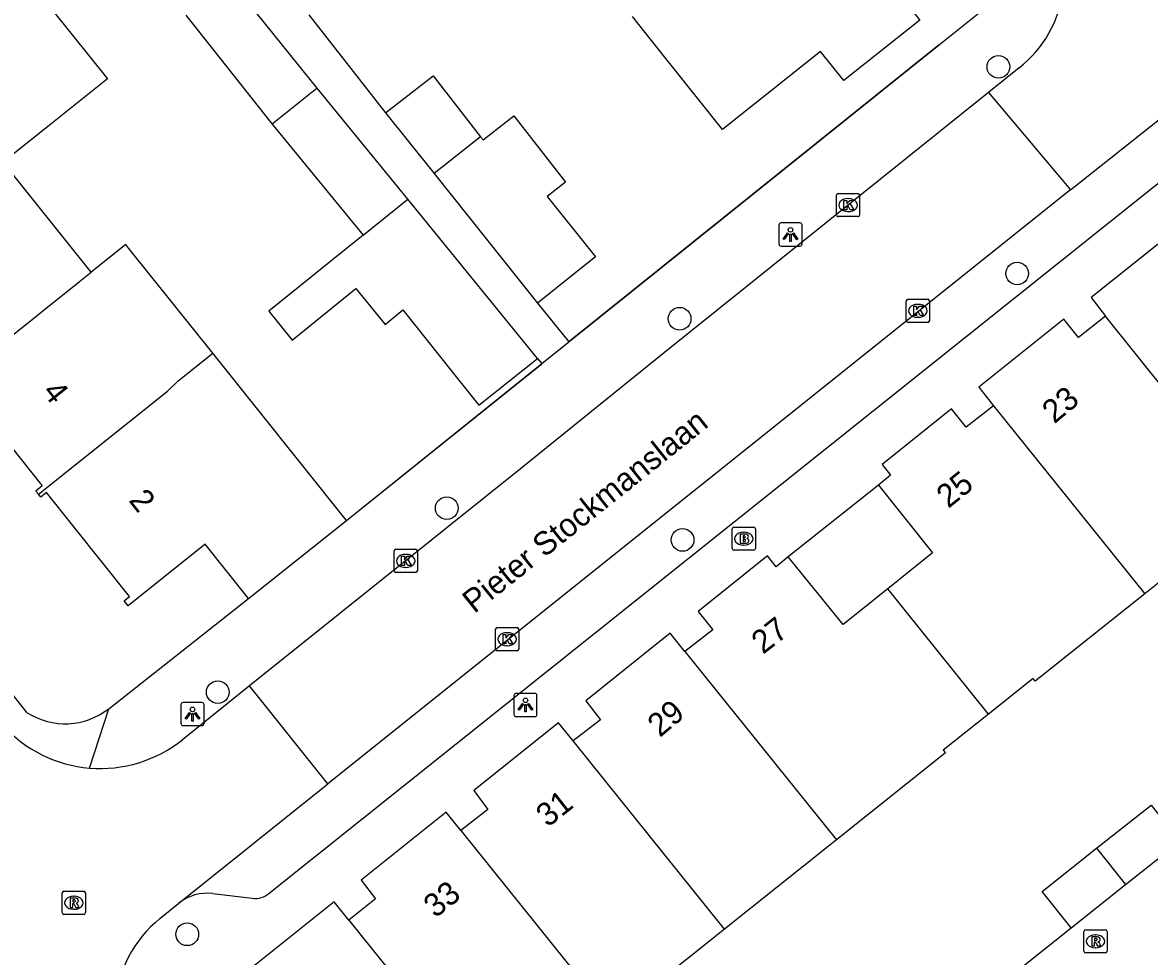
# Model space of a CAD drawing. Extents: x 157466 to 158888, y 383063 to 384677.
# Drawn here: x 158257.78 to 158306.38, y 384009.96 to 384050.26 of the extents above; entities that cross this region are included whole.
import ezdxf

# ---------------------------------------------------------------- set-up
doc = ezdxf.new("R2010")
doc.units = 0
for name, color, linetype in [('IMGEO_Boom', 7, 'Continuous'), ('IMGEO_Brandkraan', 7, 'Continuous'), ('IMGEO_Kolk', 7, 'Continuous'), ('IMGEO_Lichtpunt', 7, 'Continuous'), ('IMGEO_Muur', 7, 'Continuous'), ('IMGEO_Openbare_ruimte_label', 7, 'Continuous'), ('IMGEO_Pand', 7, 'Continuous'), ('IMGEO_Pand_nummerreeks', 7, 'Continuous'), ('IMGEO_Rijbaan_lokaal_open', 7, 'Continuous'), ('IMGEO_Rioolput', 7, 'Continuous'), ('IMGEO_Voetpad_open', 7, 'Continuous')]:
    doc.layers.add(name, color=color, linetype=linetype)

msp = doc.modelspace()

# ---------------------------------------------------------------- linework, layer by layer
at = {"layer": 'IMGEO_Boom'}
for centre in [(158299.868, 384048.349), (158300.676, 384039.432), (158286.12, 384037.477), (158276.073, 384029.305), (158286.247, 384027.933), (158266.197, 384021.361), (158264.883, 384010.913)]:
    msp.add_circle(centre, 0.489, dxfattribs=at)
at = {"layer": 'IMGEO_Brandkraan'}
for p, q in [((158288.384, 384027.56), (158288.384, 384028.412)), ((158288.459, 384028.486), (158289.311, 384028.486)), ((158289.385, 384028.412), (158289.385, 384027.56)), ((158288.872, 384028.266), (158288.897, 384028.266)), ((158289.311, 384027.486), (158288.459, 384027.486)), ((158288.895, 384027.706), (158288.87, 384027.706))]:
    msp.add_line(p, q, dxfattribs=at)
for points in [[(158288.384, 384027.56), (158288.384, 384028.412)], [(158288.459, 384028.486), (158289.311, 384028.486)], [(158289.385, 384028.412), (158289.385, 384027.56)], [(158288.732, 384028.186), (158288.732, 384027.786), (158288.945, 384027.786)], [(158288.963, 384028.186), (158288.732, 384028.186)], [(158288.911, 384028.105), (158288.857, 384028.105), (158288.857, 384028.029)], [(158288.857, 384028.029), (158288.91, 384028.029)], [(158288.919, 384027.953), (158288.857, 384027.953), (158288.857, 384027.872)], [(158289.311, 384027.486), (158288.459, 384027.486)], [(158288.857, 384027.872), (158288.919, 384027.872)]]:
    msp.add_lwpolyline(points, dxfattribs=at)
for centre, radius, start, end in [((158288.461, 384028.41), 0.0765, 91.552, 178.448), ((158288.461, 384028.41), 0.0765, 91.552, 178.448), ((158289.309, 384028.41), 0.0765, 1.552, 88.448), ((158289.309, 384028.41), 0.0765, 1.552, 88.448), ((158288.912, 384028.067), 0.0379, 267.8285, 90.9355), ((158288.92, 384027.912), 0.0404, 269.8759, 90.5077), ((158288.967, 384028.041), 0.145, 59.4692, 91.5367), ((158288.992, 384028.088), 0.0922, 285.5137, 58.1501), ((158288.997, 384027.896), 0.105, 301.3115, 78.989), ((158288.461, 384027.562), 0.0765, 181.552, 268.448), ((158288.461, 384027.562), 0.0765, 181.552, 268.448), ((158288.951, 384028.037), 0.251, 268.6676, 293.5347), ((158289.309, 384027.562), 0.0765, 271.552, 358.448), ((158289.309, 384027.562), 0.0765, 271.552, 358.448)]:
    msp.add_arc(centre, radius, start, end, dxfattribs=at)
for centre, major_axis, ratio, start_param, end_param in [((158288.871, 384027.986), (-0.387, 0.002), 0.722429, 4.712389, 7.853982), ((158288.896, 384027.986), (-0.39, 0.002), 0.717154, 1.570796, 4.712389)]:
    msp.add_ellipse(centre, major_axis=major_axis, ratio=ratio, start_param=start_param, end_param=end_param, dxfattribs=at)
at = {"layer": 'IMGEO_Kolk'}
for p, q in [((158292.883, 384041.957), (158292.883, 384042.809)), ((158292.958, 384042.883), (158293.81, 384042.883)), ((158293.371, 384042.663), (158293.396, 384042.663)), ((158293.884, 384042.809), (158293.884, 384041.957)), ((158293.394, 384042.103), (158293.369, 384042.103)), ((158293.81, 384041.883), (158292.958, 384041.883)), ((158295.895, 384037.394), (158295.895, 384038.246)), ((158295.97, 384038.32), (158296.822, 384038.32)), ((158296.383, 384038.1), (158296.408, 384038.1)), ((158296.896, 384038.246), (158296.896, 384037.394)), ((158296.822, 384037.32), (158295.97, 384037.32)), ((158296.406, 384037.54), (158296.381, 384037.54)), ((158273.805, 384026.603), (158273.805, 384027.455)), ((158273.88, 384027.529), (158274.732, 384027.529)), ((158274.806, 384027.455), (158274.806, 384026.603)), ((158274.293, 384027.309), (158274.318, 384027.309)), ((158274.732, 384026.529), (158273.88, 384026.529)), ((158274.316, 384026.749), (158274.291, 384026.749)), ((158278.18, 384023.223), (158278.18, 384024.075)), ((158278.255, 384024.149), (158279.107, 384024.149)), ((158279.181, 384024.075), (158279.181, 384023.223)), ((158278.668, 384023.929), (158278.693, 384023.929)), ((158279.107, 384023.149), (158278.255, 384023.149)), ((158278.691, 384023.369), (158278.666, 384023.369))]:
    msp.add_line(p, q, dxfattribs=at)
for points in [[(158292.883, 384041.957), (158292.883, 384042.809)], [(158292.958, 384042.883), (158293.81, 384042.883)], [(158293.204, 384042.583), (158293.327, 384042.583), (158293.327, 384042.432), (158293.457, 384042.583), (158293.621, 384042.583), (158293.475, 384042.432), (158293.628, 384042.183), (158293.476, 384042.183), (158293.391, 384042.347), (158293.327, 384042.28), (158293.327, 384042.183), (158293.204, 384042.183), (158293.204, 384042.583)], [(158293.884, 384042.809), (158293.884, 384041.957)], [(158293.81, 384041.883), (158292.958, 384041.883)], [(158295.895, 384037.394), (158295.895, 384038.246)], [(158295.97, 384038.32), (158296.822, 384038.32)], [(158296.896, 384038.246), (158296.896, 384037.394)], [(158296.216, 384038.02), (158296.339, 384038.02), (158296.339, 384037.869), (158296.469, 384038.02), (158296.633, 384038.02), (158296.487, 384037.869), (158296.64, 384037.62), (158296.488, 384037.62), (158296.403, 384037.784), (158296.339, 384037.717), (158296.339, 384037.62), (158296.216, 384037.62), (158296.216, 384038.02)], [(158296.822, 384037.32), (158295.97, 384037.32)], [(158273.805, 384026.603), (158273.805, 384027.455)], [(158273.88, 384027.529), (158274.732, 384027.529)], [(158274.806, 384027.455), (158274.806, 384026.603)], [(158274.126, 384027.229), (158274.249, 384027.229), (158274.249, 384027.078), (158274.379, 384027.229), (158274.543, 384027.229), (158274.397, 384027.078), (158274.55, 384026.829), (158274.398, 384026.829), (158274.313, 384026.993), (158274.249, 384026.926), (158274.249, 384026.829), (158274.126, 384026.829), (158274.126, 384027.229)], [(158274.732, 384026.529), (158273.88, 384026.529)], [(158278.18, 384023.223), (158278.18, 384024.075)], [(158278.255, 384024.149), (158279.107, 384024.149)], [(158279.181, 384024.075), (158279.181, 384023.223)], [(158278.501, 384023.849), (158278.624, 384023.849), (158278.624, 384023.698), (158278.754, 384023.849), (158278.918, 384023.849), (158278.772, 384023.698), (158278.925, 384023.449), (158278.773, 384023.449), (158278.688, 384023.613), (158278.624, 384023.546), (158278.624, 384023.449), (158278.501, 384023.449), (158278.501, 384023.849)], [(158279.107, 384023.149), (158278.255, 384023.149)]]:
    msp.add_lwpolyline(points, dxfattribs=at)
for centre, start, end in [((158292.96, 384042.807), 91.552, 178.448), ((158292.96, 384042.807), 91.552, 178.448), ((158293.808, 384042.807), 1.552, 88.448), ((158293.808, 384042.807), 1.552, 88.448), ((158292.96, 384041.959), 181.552, 268.448), ((158292.96, 384041.959), 181.552, 268.448), ((158293.808, 384041.959), 271.552, 358.448), ((158293.808, 384041.959), 271.552, 358.448), ((158295.972, 384038.244), 91.552, 178.448), ((158295.972, 384038.244), 91.552, 178.448), ((158296.82, 384038.244), 1.552, 88.448), ((158296.82, 384038.244), 1.552, 88.448), ((158295.972, 384037.396), 181.552, 268.448), ((158295.972, 384037.396), 181.552, 268.448), ((158296.82, 384037.396), 271.552, 358.448), ((158296.82, 384037.396), 271.552, 358.448), ((158273.882, 384027.453), 91.552, 178.448), ((158273.882, 384027.453), 91.552, 178.448), ((158274.73, 384027.453), 1.552, 88.448), ((158274.73, 384027.453), 1.552, 88.448), ((158273.882, 384026.605), 181.552, 268.448), ((158273.882, 384026.605), 181.552, 268.448), ((158274.73, 384026.605), 271.552, 358.448), ((158274.73, 384026.605), 271.552, 358.448), ((158278.257, 384024.073), 91.552, 178.448), ((158278.257, 384024.073), 91.552, 178.448), ((158279.105, 384024.073), 1.552, 88.448), ((158279.105, 384024.073), 1.552, 88.448), ((158278.257, 384023.225), 181.552, 268.448), ((158278.257, 384023.225), 181.552, 268.448), ((158279.105, 384023.225), 271.552, 358.448), ((158279.105, 384023.225), 271.552, 358.448)]:
    msp.add_arc(centre, 0.0765, start, end, dxfattribs=at)
for centre, major_axis, ratio, start_param, end_param in [((158293.37, 384042.383), (-0.387, 0.002), 0.722429, 4.712389, 7.853982), ((158293.395, 384042.383), (-0.39, 0.002), 0.717154, 1.570796, 4.712389), ((158296.382, 384037.82), (-0.387, 0.002), 0.722429, 4.712389, 7.853982), ((158296.407, 384037.82), (-0.39, 0.002), 0.717154, 1.570796, 4.712389), ((158274.292, 384027.029), (-0.387, 0.002), 0.722429, 4.712389, 7.853982), ((158274.317, 384027.029), (-0.39, 0.002), 0.717154, 1.570796, 4.712389), ((158278.667, 384023.649), (-0.387, 0.002), 0.722429, 4.712389, 7.853982), ((158278.692, 384023.649), (-0.39, 0.002), 0.717154, 1.570796, 4.712389)]:
    msp.add_ellipse(centre, major_axis=major_axis, ratio=ratio, start_param=start_param, end_param=end_param, dxfattribs=at)
at = {"layer": 'IMGEO_Lichtpunt'}
for p, q in [((158290.403, 384041.517), (158290.403, 384040.71)), ((158290.403, 384041.517), (158290.403, 384040.71)), ((158291.305, 384041.612), (158290.497, 384041.612)), ((158291.305, 384041.612), (158290.497, 384041.612)), ((158291.399, 384040.71), (158291.399, 384041.517)), ((158291.399, 384040.71), (158291.399, 384041.517)), ((158290.497, 384040.616), (158291.305, 384040.616)), ((158290.497, 384040.616), (158291.305, 384040.616)), ((158278.971, 384021.213), (158278.971, 384020.406)), ((158278.971, 384021.213), (158278.971, 384020.406)), ((158279.873, 384021.308), (158279.065, 384021.308)), ((158279.873, 384021.308), (158279.065, 384021.308)), ((158279.967, 384020.406), (158279.967, 384021.213)), ((158279.967, 384020.406), (158279.967, 384021.213)), ((158264.61, 384020.822), (158264.61, 384020.015)), ((158264.61, 384020.822), (158264.61, 384020.015)), ((158265.512, 384020.917), (158264.704, 384020.917)), ((158265.512, 384020.917), (158264.704, 384020.917)), ((158265.606, 384020.015), (158265.606, 384020.822)), ((158265.606, 384020.015), (158265.606, 384020.822)), ((158279.065, 384020.312), (158279.873, 384020.312)), ((158279.065, 384020.312), (158279.873, 384020.312)), ((158264.704, 384019.921), (158265.512, 384019.921)), ((158264.704, 384019.921), (158265.512, 384019.921))]:
    msp.add_line(p, q, dxfattribs=at)
for points in [[(158290.777, 384041.181), (158290.816, 384041.153), (158290.628, 384040.891), (158290.59, 384040.918), (158290.777, 384041.181)], [(158290.879, 384041.133), (158290.926, 384041.133), (158290.926, 384040.811), (158290.879, 384040.811), (158290.879, 384041.133)], [(158290.989, 384041.153), (158291.027, 384041.18), (158291.214, 384040.918), (158291.175, 384040.89), (158290.989, 384041.153)], [(158279.345, 384020.877), (158279.384, 384020.849), (158279.196, 384020.587), (158279.158, 384020.614), (158279.345, 384020.877)], [(158279.447, 384020.829), (158279.494, 384020.829), (158279.494, 384020.507), (158279.447, 384020.507), (158279.447, 384020.829)], [(158279.557, 384020.849), (158279.595, 384020.876), (158279.782, 384020.614), (158279.743, 384020.586), (158279.557, 384020.849)], [(158264.984, 384020.486), (158265.023, 384020.458), (158264.835, 384020.196), (158264.797, 384020.223), (158264.984, 384020.486)], [(158265.086, 384020.438), (158265.133, 384020.438), (158265.133, 384020.116), (158265.086, 384020.116), (158265.086, 384020.438)], [(158265.196, 384020.458), (158265.234, 384020.485), (158265.421, 384020.223), (158265.382, 384020.195), (158265.196, 384020.458)]]:
    msp.add_lwpolyline(points, dxfattribs=at)
for centre in [(158290.902, 384041.315), (158279.47, 384021.011), (158265.109, 384020.62)]:
    msp.add_circle(centre, 0.0994, dxfattribs=at)
for centre, start, end in [((158290.497, 384041.517), 90, 180), ((158290.497, 384041.517), 90, 180), ((158291.305, 384041.517), 0, 90), ((158291.305, 384041.517), 0, 90), ((158290.497, 384040.71), 180, 270), ((158290.497, 384040.71), 180, 270), ((158291.305, 384040.71), 270, 0), ((158291.305, 384040.71), 270, 360), ((158279.065, 384021.213), 90, 180), ((158279.065, 384021.213), 90, 180), ((158279.873, 384021.213), 0, 90), ((158279.873, 384021.213), 0, 90), ((158264.704, 384020.822), 90, 180), ((158264.704, 384020.822), 90, 180), ((158265.512, 384020.822), 0, 90), ((158265.512, 384020.822), 0, 90), ((158279.065, 384020.406), 180, 270), ((158279.065, 384020.406), 180, 270), ((158279.873, 384020.406), 270, 0), ((158279.873, 384020.406), 270, 360), ((158264.704, 384020.015), 180, 270), ((158264.704, 384020.015), 180, 270), ((158265.512, 384020.015), 270, 0), ((158265.512, 384020.015), 270, 360)]:
    msp.add_arc(centre, 0.0946, start, end, dxfattribs=at)
at = {"layer": 'IMGEO_Muur'}
for points in [[(158297.322, 384049.307), (158281.338, 384036.475)], [(158271.747, 384028.775), (158280.17, 384035.537)]]:
    msp.add_lwpolyline(points, dxfattribs=at)
at = {"layer": 'IMGEO_Pand'}
for points in [[(158291.771, 384056.61), (158291.866, 384056.492), (158291.558, 384056.245), (158293.138, 384054.267), (158293.463, 384054.531), (158295.672, 384051.816), (158295.456, 384051.644), (158296.475, 384050.368), (158293.201, 384047.752), (158292.191, 384049.016), (158287.973, 384045.646), (158284.853, 384049.553), (158284.081, 384050.519)], [(158257.574, 384052.666), (158261.443, 384047.826), (158258.923, 384045.811), (158256.946, 384044.231)], [(158270.485, 384047.431), (158266.722, 384052.118)], [(158264.816, 384050.577), (158268.543, 384045.872)], [(158273.434, 384046.366), (158275.483, 384047.962), (158277.532, 384045.332)], [(158270.485, 384047.431), (158268.543, 384045.872)], [(158274.39, 384042.637), (158270.485, 384047.431)], [(158273.434, 384046.366), (158275.529, 384043.745)], [(158277.532, 384045.332), (158277.639, 384045.195), (158278.968, 384046.231), (158281.198, 384043.369), (158280.408, 384042.754), (158282.489, 384040.149), (158279.995, 384038.156)], [(158268.543, 384045.872), (158272.465, 384041.085)], [(158277.532, 384045.332), (158275.529, 384043.745)], [(158260.735, 384039.489), (158256.946, 384044.231)], [(158275.529, 384043.745), (158279.995, 384038.156)], [(158272.465, 384041.085), (158274.39, 384042.637)], [(158279.986, 384035.767), (158274.39, 384042.637)], [(158272.465, 384041.085), (158271.153, 384040.024), (158268.402, 384037.799), (158269.406, 384036.557), (158272.158, 384038.782), (158273.413, 384037.232), (158274.185, 384037.857), (158276.315, 384035.191), (158277.464, 384033.752), (158279.986, 384035.767)], [(158309.338, 384041.457), (158308.179, 384040.535), (158307.549, 384041.325), (158303.866, 384038.389), (158304.486, 384037.583)], [(158265.981, 384035.99), (158262.364, 384040.516), (158262.233, 384040.68), (158260.735, 384039.489)], [(158254.711, 384034.669), (158260.238, 384039.086), (158260.735, 384039.489)], [(158304.486, 384037.583), (158303.324, 384036.67), (158302.692, 384037.458), (158299.023, 384034.518), (158299.658, 384033.719)], [(158311.006, 384029.468), (158304.486, 384037.583)], [(158258.464, 384029.909), (158264.03, 384034.357), (158264.485, 384034.795), (158265.981, 384035.99)], [(158271.747, 384028.775), (158265.981, 384035.99)], [(158254.711, 384034.669), (158254.797, 384034.561), (158255.04, 384034.755), (158258.631, 384030.26), (158258.358, 384030.042), (158258.464, 384029.909)], [(158299.658, 384033.719), (158298.482, 384032.804), (158297.851, 384033.593), (158294.848, 384031.187), (158295.219, 384030.721), (158294.694, 384030.294)], [(158299.658, 384033.719), (158306.179, 384025.604)], [(158267.528, 384025.404), (158265.655, 384027.748), (158262.335, 384025.095), (158262.162, 384025.311), (158262.397, 384025.498), (158258.817, 384029.979), (158258.568, 384029.779), (158258.464, 384029.909)], [(158294.694, 384030.294), (158297.021, 384027.371), (158295.093, 384025.823)], [(158311.006, 384029.468), (158306.179, 384025.604)], [(158267.528, 384025.404), (158271.747, 384028.775)], [(158290.803, 384027.201), (158290.287, 384026.772), (158289.905, 384027.248), (158286.918, 384024.851), (158287.551, 384024.057), (158286.347, 384023.116)], [(158295.093, 384025.823), (158293.166, 384024.276), (158290.803, 384027.201)], [(158299.436, 384020.42), (158295.093, 384025.823)], [(158306.179, 384025.604), (158301.457, 384021.836), (158301.362, 384021.957), (158299.436, 384020.42)], [(158286.347, 384023.116), (158285.715, 384023.904), (158282.075, 384020.982), (158282.699, 384020.175), (158281.52, 384019.258)], [(158286.347, 384023.116), (158292.88, 384014.987)], [(158299.436, 384020.42), (158297.488, 384018.866), (158297.584, 384018.751), (158297.443, 384018.631), (158292.88, 384014.987)], [(158281.52, 384019.258), (158280.889, 384020.046), (158277.236, 384017.122), (158277.853, 384016.305), (158276.68, 384015.395)], [(158288.048, 384011.133), (158281.52, 384019.258)], [(158304.106, 384014.624), (158306.453, 384016.49), (158307.698, 384014.924)], [(158276.68, 384015.395), (158276.048, 384016.183), (158272.388, 384013.249), (158273.008, 384012.443), (158271.851, 384011.53)], [(158276.68, 384015.395), (158283.207, 384007.272)], [(158292.88, 384014.987), (158292.593, 384014.758), (158288.048, 384011.133)], [(158305.35, 384013.059), (158307.698, 384014.924)], [(158303.003, 384011.193), (158301.758, 384012.758), (158304.106, 384014.624)], [(158304.106, 384014.624), (158305.35, 384013.059)], [(158303.003, 384011.193), (158305.35, 384013.059)], [(158271.851, 384011.53), (158271.22, 384012.318), (158267.552, 384009.381), (158268.171, 384008.569), (158267.017, 384007.657), (158266.75, 384007.982), (158266.26, 384007.579)], [(158271.851, 384011.53), (158278.372, 384003.416)], [(158288.048, 384011.133), (158283.207, 384007.272)]]:
    msp.add_lwpolyline(points, dxfattribs=at)
at = {"layer": 'IMGEO_Rijbaan_lokaal_open'}
for points in [[(158302.977, 384043.04), (158311.747, 384050.003)], [(158300.763, 384048.306), (158299.447, 384047.248)], [(158299.447, 384047.248), (158285.47, 384036.022), (158279.33, 384031.053), (158267.569, 384021.631)], [(158299.447, 384047.248), (158302.977, 384043.04)], [(158302.977, 384043.04), (158270.942, 384017.401)], [(158267.569, 384021.631), (158264.672, 384019.31)], [(158270.942, 384017.401), (158267.569, 384021.631)], [(158264.522, 384012.26), (158270.942, 384017.401)], [(158263.704, 384011.591), (158264.522, 384012.26)], [(158297.9, 384006.641), (158300.873, 384009.496), (158303.003, 384011.193)]]:
    msp.add_lwpolyline(points, dxfattribs=at)
for centre, radius, start, end in [((158297.693, 384052.248), 4.996, 307.9132, 353.381), ((158261.133, 384023.729), 5.663, 221.8985, 265.2897), ((158261.13, 384023.733), 5.666, 265.328, 308.6943), ((158266.972, 384007.54), 5.205, 128.8913, 223.6696)]:
    msp.add_arc(centre, radius, start, end, dxfattribs=at)
at = {"layer": 'IMGEO_Rioolput'}
for p, q in [((158259.488, 384011.849), (158259.488, 384012.701)), ((158259.563, 384012.775), (158260.415, 384012.775)), ((158259.976, 384012.555), (158260.001, 384012.555)), ((158260.489, 384012.701), (158260.489, 384011.849)), ((158259.999, 384011.995), (158259.974, 384011.995)), ((158260.415, 384011.775), (158259.563, 384011.775)), ((158303.558, 384010.183), (158303.558, 384011.035)), ((158303.633, 384011.109), (158304.485, 384011.109)), ((158304.046, 384010.889), (158304.071, 384010.889)), ((158304.559, 384011.035), (158304.559, 384010.183)), ((158304.485, 384010.109), (158303.633, 384010.109)), ((158304.069, 384010.329), (158304.044, 384010.329))]:
    msp.add_line(p, q, dxfattribs=at)
for points in [[(158259.488, 384011.849), (158259.488, 384012.701)], [(158259.563, 384012.775), (158260.415, 384012.775)], [(158260.077, 384012.473), (158259.825, 384012.475), (158259.825, 384012.075)], [(158260.003, 384012.394), (158259.949, 384012.394), (158259.949, 384012.313)], [(158260.489, 384012.701), (158260.489, 384011.849)], [(158259.825, 384012.075), (158259.949, 384012.075), (158259.949, 384012.237), (158259.96, 384012.237)], [(158259.949, 384012.313), (158260.001, 384012.313)], [(158260.007, 384012.208), (158260.078, 384012.075), (158260.218, 384012.075), (158260.153, 384012.201)], [(158260.415, 384011.775), (158259.563, 384011.775)], [(158303.558, 384010.183), (158303.558, 384011.035)], [(158303.633, 384011.109), (158304.485, 384011.109)], [(158304.559, 384011.035), (158304.559, 384010.183)], [(158304.147, 384010.807), (158303.895, 384010.809), (158303.895, 384010.409)], [(158303.895, 384010.409), (158304.019, 384010.409), (158304.019, 384010.571), (158304.03, 384010.571)], [(158304.073, 384010.728), (158304.019, 384010.728), (158304.019, 384010.647)], [(158304.019, 384010.647), (158304.071, 384010.647)], [(158304.077, 384010.542), (158304.148, 384010.409), (158304.288, 384010.409), (158304.223, 384010.535)], [(158304.485, 384010.109), (158303.633, 384010.109)]]:
    msp.add_lwpolyline(points, dxfattribs=at)
for centre, radius, start, end in [((158259.565, 384012.699), 0.0765, 91.552, 178.448), ((158259.565, 384012.699), 0.0765, 91.552, 178.448), ((158260.009, 384012.298), 0.0964, 77.0061, 93.1865), ((158260.023, 384012.355), 0.0378, 276.6634, 79.6772), ((158260.076, 384012.363), 0.109, 350.3612, 89.416), ((158260.074, 384012.363), 0.112, 277.5842, 350.9817), ((158260.413, 384012.699), 0.0765, 1.552, 88.448), ((158260.413, 384012.699), 0.0765, 1.552, 88.448), ((158259.565, 384011.851), 0.0765, 181.552, 268.448), ((158259.565, 384011.851), 0.0765, 181.552, 268.448), ((158259.959, 384012.184), 0.0533, 26.0293, 88.6989), ((158259.985, 384012.502), 0.19, 274.7715, 282.9687), ((158260.058, 384012.148), 0.108, 29.5134, 73.7905), ((158260.413, 384011.851), 0.0765, 271.552, 358.448), ((158260.413, 384011.851), 0.0765, 271.552, 358.448), ((158303.635, 384011.033), 0.0765, 91.552, 178.448), ((158303.635, 384011.033), 0.0765, 91.552, 178.448), ((158304.483, 384011.033), 0.0765, 1.552, 88.448), ((158304.483, 384011.033), 0.0765, 1.552, 88.448), ((158304.029, 384010.518), 0.0533, 26.0293, 88.6989), ((158304.055, 384010.836), 0.19, 274.7715, 282.9687), ((158304.079, 384010.632), 0.0964, 77.0061, 93.1865), ((158304.093, 384010.689), 0.0378, 276.6634, 79.6772), ((158304.146, 384010.697), 0.109, 350.3612, 89.416), ((158304.144, 384010.697), 0.112, 277.5842, 350.9817), ((158304.128, 384010.482), 0.108, 29.5134, 73.7905), ((158303.635, 384010.185), 0.0765, 181.552, 268.448), ((158303.635, 384010.185), 0.0765, 181.552, 268.448), ((158304.483, 384010.185), 0.0765, 271.552, 358.448), ((158304.483, 384010.185), 0.0765, 271.552, 358.448)]:
    msp.add_arc(centre, radius, start, end, dxfattribs=at)
for centre, major_axis, ratio, start_param, end_param in [((158259.975, 384012.275), (-0.387, 0.002), 0.722429, 4.712389, 7.853982), ((158260, 384012.275), (-0.39, 0.002), 0.717154, 1.570796, 4.712389), ((158304.045, 384010.609), (-0.387, 0.002), 0.722429, 4.712389, 7.853982), ((158304.07, 384010.609), (-0.39, 0.002), 0.717154, 1.570796, 4.712389)]:
    msp.add_ellipse(centre, major_axis=major_axis, ratio=ratio, start_param=start_param, end_param=end_param, dxfattribs=at)
at = {"layer": 'IMGEO_Voetpad_open'}
for points in [[(158281.342, 384036.478), (158297.322, 384049.307), (158300.066, 384051.51)], [(158270.121, 384050.6), (158273.434, 384046.366)], [(158268.416, 384012.69), (158310.597, 384046.395)], [(158257.981, 384020.474), (158243.695, 384038.54)], [(158279.995, 384038.156), (158281.342, 384036.478)], [(158280.174, 384035.54), (158281.342, 384036.478)], [(158279.986, 384035.767), (158280.174, 384035.54)], [(158271.747, 384028.775), (158280.174, 384035.54)], [(158294.694, 384030.294), (158290.803, 384027.201)], [(158261.493, 384020.649), (158267.528, 384025.404)], [(158260.668, 384018.085), (158261.493, 384020.649)], [(158265.982, 384012.674), (158267.684, 384012.472)]]:
    msp.add_lwpolyline(points, dxfattribs=at)
for centre, radius, start, end in [((158259.613, 384023.043), 3.044, 237.5654, 308.1399), ((158265.756, 384010.689), 1.998, 83.5068, 128.1558), ((158267.816, 384013.368), 0.905, 261.6362, 311.5324)]:
    msp.add_arc(centre, radius, start, end, dxfattribs=at)

# ---------------------------------------------------------------- texts
at = {"layer": 'IMGEO_Openbare_ruimte_label'}
msp.add_text('Pieter Stockmanslaan', height=1, rotation=38.6688, dxfattribs=at).set_placement((158277.265, 384024.73))
at = {"layer": 'IMGEO_Pand_nummerreeks'}
for s, rotation, p in [('4', 308.5598, (158258.597, 384034.309)), ('23', 39.7646, (158302.281, 384032.92)), ('25', 39.0548, (158297.712, 384029.268)), ('2', 308.5593, (158262.328, 384029.627)), ('27', 37.9255, (158289.716, 384022.972)), ('29', 40.1262, (158285.268, 384019.385)), ('31', 38.299, (158280.434, 384015.503)), ('33', 38.4269, (158275.583, 384011.587))]:
    msp.add_text(s, height=1, rotation=rotation, dxfattribs=at).set_placement(p)

doc.saveas('drawing.dxf')
